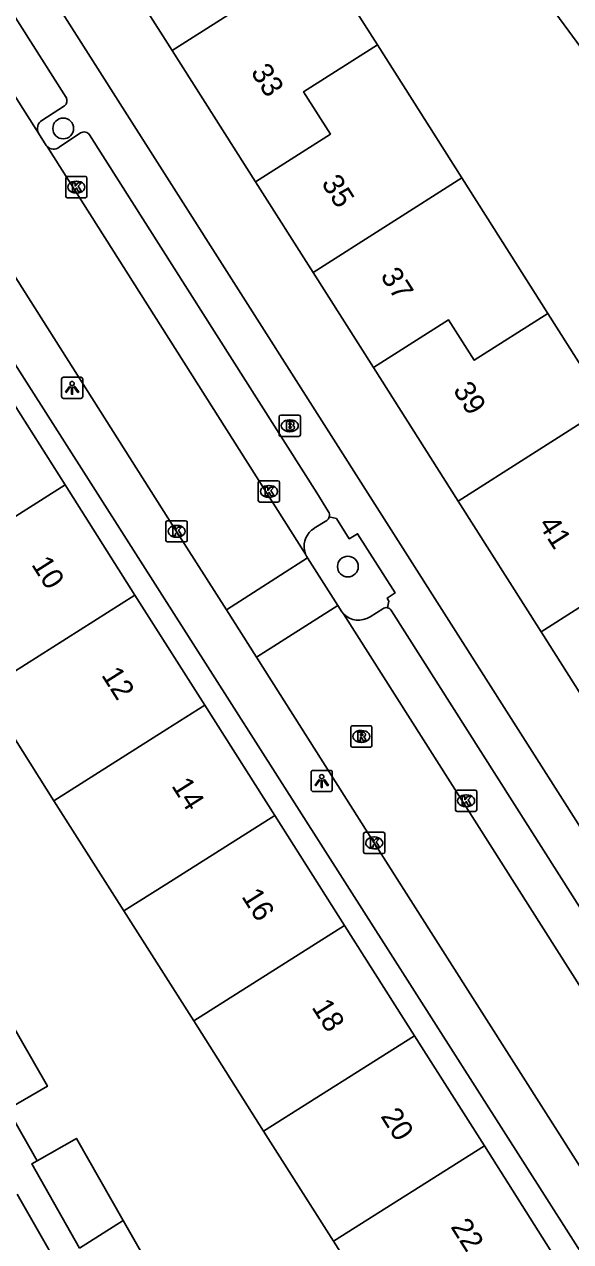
# Model space of a CAD drawing. Extents: x 162347 to 162868, y 381221 to 381813.
# Drawn here: x 162493.3 to 162519, y 381573.3 to 381630.7 of the extents above; entities that cross this region are included whole.
import ezdxf

# ---------------------------------------------------------------- set-up
doc = ezdxf.new("R2010")
doc.units = 0
for name, color, linetype in [('IMGEO_Boom', 7, 'Continuous'), ('IMGEO_Brandkraan', 7, 'Continuous'), ('IMGEO_Kolk', 7, 'Continuous'), ('IMGEO_Lichtpunt', 7, 'Continuous'), ('IMGEO_Pand', 7, 'Continuous'), ('IMGEO_Pand_nummerreeks', 7, 'Continuous'), ('IMGEO_Parkeervlak_open', 7, 'Continuous'), ('IMGEO_Rijbaan_lokaal_gesloten', 7, 'Continuous'), ('IMGEO_Rijbaan_lokaal_open', 7, 'Continuous'), ('IMGEO_Rioolput', 7, 'Continuous'), ('IMGEO_Voetpad_open', 7, 'Continuous')]:
    doc.layers.add(name, color=color, linetype=linetype)

msp = doc.modelspace()

# ---------------------------------------------------------------- linework, layer by layer
at = {"layer": 'IMGEO_Boom'}
for centre in [(162495.125, 381625.759), (162508.528, 381605.122)]:
    msp.add_circle(centre, 0.489, dxfattribs=at)
at = {"layer": 'IMGEO_Brandkraan'}
for p, q in [((162505.293, 381611.33), (162505.293, 381612.182)), ((162505.368, 381612.256), (162506.22, 381612.256)), ((162506.294, 381612.182), (162506.294, 381611.33)), ((162505.781, 381612.036), (162505.806, 381612.036)), ((162506.22, 381611.256), (162505.368, 381611.256)), ((162505.804, 381611.476), (162505.779, 381611.476))]:
    msp.add_line(p, q, dxfattribs=at)
for points in [[(162505.293, 381611.33), (162505.293, 381612.182)], [(162505.368, 381612.256), (162506.22, 381612.256)], [(162506.294, 381612.182), (162506.294, 381611.33)], [(162505.641, 381611.956), (162505.641, 381611.556), (162505.854, 381611.556)], [(162505.872, 381611.956), (162505.641, 381611.956)], [(162505.82, 381611.875), (162505.766, 381611.875), (162505.766, 381611.799)], [(162505.766, 381611.799), (162505.819, 381611.799)], [(162505.828, 381611.723), (162505.766, 381611.723), (162505.766, 381611.642)], [(162505.766, 381611.642), (162505.828, 381611.642)], [(162506.22, 381611.256), (162505.368, 381611.256)]]:
    msp.add_lwpolyline(points, dxfattribs=at)
for centre, radius, start, end in [((162505.37, 381612.18), 0.0765, 91.55205, 178.44795), ((162505.37, 381612.18), 0.0765, 91.55205, 178.44795), ((162506.218, 381612.18), 0.0765, 1.55205, 88.44795), ((162506.218, 381612.18), 0.0765, 1.55205, 88.44795), ((162505.821, 381611.837), 0.0379, 267.82845, 90.93552), ((162505.829, 381611.682), 0.0404, 269.87594, 90.50774), ((162505.876, 381611.811), 0.145, 59.4692, 91.53667), ((162505.901, 381611.858), 0.0922, 285.51372, 58.15012), ((162505.906, 381611.666), 0.105, 301.31148, 78.98903), ((162505.37, 381611.332), 0.0765, 181.55205, 268.44795), ((162505.37, 381611.332), 0.0765, 181.55205, 268.44795), ((162505.86, 381611.807), 0.251, 268.66757, 293.53466), ((162506.218, 381611.332), 0.0765, 271.55205, 358.44795), ((162506.218, 381611.332), 0.0765, 271.55205, 358.44795)]:
    msp.add_arc(centre, radius, start, end, dxfattribs=at)
for centre, major_axis, ratio, start_param, end_param in [((162505.78, 381611.756), (-0.387, 0.002), 0.722429, 4.712389, 7.853982), ((162505.805, 381611.756), (-0.39, 0.002), 0.717154, 1.570796, 4.712389)]:
    msp.add_ellipse(centre, major_axis=major_axis, ratio=ratio, start_param=start_param, end_param=end_param, dxfattribs=at)
at = {"layer": 'IMGEO_Kolk'}
for p, q in [((162495.242, 381622.571), (162495.242, 381623.423)), ((162495.317, 381623.497), (162496.169, 381623.497)), ((162495.73, 381623.277), (162495.755, 381623.277)), ((162496.243, 381623.423), (162496.243, 381622.571)), ((162495.753, 381622.717), (162495.728, 381622.717)), ((162496.169, 381622.497), (162495.317, 381622.497)), ((162504.312, 381608.236), (162504.312, 381609.088)), ((162504.387, 381609.162), (162505.239, 381609.162)), ((162504.8, 381608.942), (162504.825, 381608.942)), ((162505.313, 381609.088), (162505.313, 381608.236)), ((162504.823, 381608.382), (162504.798, 381608.382)), ((162505.239, 381608.162), (162504.387, 381608.162)), ((162499.963, 381606.357), (162499.963, 381607.209)), ((162500.038, 381607.283), (162500.89, 381607.283)), ((162500.451, 381607.063), (162500.476, 381607.063)), ((162500.964, 381607.209), (162500.964, 381606.357)), ((162500.474, 381606.503), (162500.449, 381606.503)), ((162500.89, 381606.283), (162500.038, 381606.283)), ((162513.596, 381593.667), (162513.596, 381594.519)), ((162513.671, 381594.593), (162514.523, 381594.593)), ((162514.597, 381594.519), (162514.597, 381593.667)), ((162514.084, 381594.373), (162514.109, 381594.373)), ((162514.523, 381593.593), (162513.671, 381593.593)), ((162514.107, 381593.813), (162514.082, 381593.813)), ((162509.27, 381591.681), (162509.27, 381592.533)), ((162509.345, 381592.607), (162510.197, 381592.607)), ((162509.758, 381592.387), (162509.783, 381592.387)), ((162510.271, 381592.533), (162510.271, 381591.681)), ((162510.197, 381591.607), (162509.345, 381591.607)), ((162509.781, 381591.827), (162509.756, 381591.827))]:
    msp.add_line(p, q, dxfattribs=at)
for points in [[(162495.242, 381622.571), (162495.242, 381623.423)], [(162495.317, 381623.497), (162496.169, 381623.497)], [(162495.563, 381623.197), (162495.686, 381623.197), (162495.686, 381623.046), (162495.816, 381623.197), (162495.98, 381623.197), (162495.834, 381623.046), (162495.987, 381622.797), (162495.835, 381622.797), (162495.75, 381622.961), (162495.686, 381622.894), (162495.686, 381622.797), (162495.563, 381622.797), (162495.563, 381623.197)], [(162496.243, 381623.423), (162496.243, 381622.571)], [(162496.169, 381622.497), (162495.317, 381622.497)], [(162504.312, 381608.236), (162504.312, 381609.088)], [(162504.387, 381609.162), (162505.239, 381609.162)], [(162504.633, 381608.862), (162504.756, 381608.862), (162504.756, 381608.711), (162504.886, 381608.862), (162505.05, 381608.862), (162504.904, 381608.711), (162505.057, 381608.462), (162504.905, 381608.462), (162504.82, 381608.626), (162504.756, 381608.559), (162504.756, 381608.462), (162504.633, 381608.462), (162504.633, 381608.862)], [(162505.313, 381609.088), (162505.313, 381608.236)], [(162505.239, 381608.162), (162504.387, 381608.162)], [(162499.963, 381606.357), (162499.963, 381607.209)], [(162500.038, 381607.283), (162500.89, 381607.283)], [(162500.964, 381607.209), (162500.964, 381606.357)], [(162500.284, 381606.983), (162500.407, 381606.983), (162500.407, 381606.832), (162500.537, 381606.983), (162500.701, 381606.983), (162500.555, 381606.832), (162500.708, 381606.583), (162500.556, 381606.583), (162500.471, 381606.747), (162500.407, 381606.68), (162500.407, 381606.583), (162500.284, 381606.583), (162500.284, 381606.983)], [(162500.89, 381606.283), (162500.038, 381606.283)], [(162513.596, 381593.667), (162513.596, 381594.519)], [(162513.671, 381594.593), (162514.523, 381594.593)], [(162514.597, 381594.519), (162514.597, 381593.667)], [(162513.917, 381594.293), (162514.04, 381594.293), (162514.04, 381594.142), (162514.17, 381594.293), (162514.334, 381594.293), (162514.188, 381594.142), (162514.341, 381593.893), (162514.189, 381593.893), (162514.104, 381594.057), (162514.04, 381593.99), (162514.04, 381593.893), (162513.917, 381593.893), (162513.917, 381594.293)], [(162514.523, 381593.593), (162513.671, 381593.593)], [(162509.27, 381591.681), (162509.27, 381592.533)], [(162509.345, 381592.607), (162510.197, 381592.607)], [(162509.591, 381592.307), (162509.714, 381592.307), (162509.714, 381592.156), (162509.844, 381592.307), (162510.008, 381592.307), (162509.862, 381592.156), (162510.015, 381591.907), (162509.863, 381591.907), (162509.778, 381592.071), (162509.714, 381592.004), (162509.714, 381591.907), (162509.591, 381591.907), (162509.591, 381592.307)], [(162510.271, 381592.533), (162510.271, 381591.681)], [(162510.197, 381591.607), (162509.345, 381591.607)]]:
    msp.add_lwpolyline(points, dxfattribs=at)
for centre, start, end in [((162495.319, 381623.421), 91.55205, 178.44795), ((162495.319, 381623.421), 91.55205, 178.44795), ((162496.167, 381623.421), 1.55205, 88.44795), ((162496.167, 381623.421), 1.55205, 88.44795), ((162495.319, 381622.573), 181.55205, 268.44795), ((162495.319, 381622.573), 181.55205, 268.44795), ((162496.167, 381622.573), 271.55205, 358.44795), ((162496.167, 381622.573), 271.55205, 358.44795), ((162504.389, 381609.086), 91.55205, 178.44795), ((162504.389, 381609.086), 91.55205, 178.44795), ((162505.237, 381609.086), 1.55205, 88.44795), ((162505.237, 381609.086), 1.55205, 88.44795), ((162504.389, 381608.238), 181.55205, 268.44795), ((162504.389, 381608.238), 181.55205, 268.44795), ((162505.237, 381608.238), 271.55205, 358.44795), ((162505.237, 381608.238), 271.55205, 358.44795), ((162500.04, 381607.207), 91.55205, 178.44795), ((162500.04, 381607.207), 91.55205, 178.44795), ((162500.888, 381607.207), 1.55205, 88.44795), ((162500.888, 381607.207), 1.55205, 88.44795), ((162500.04, 381606.359), 181.55205, 268.44795), ((162500.04, 381606.359), 181.55205, 268.44795), ((162500.888, 381606.359), 271.55205, 358.44795), ((162500.888, 381606.359), 271.55205, 358.44795), ((162513.673, 381594.517), 91.55205, 178.44795), ((162513.673, 381594.517), 91.55205, 178.44795), ((162514.521, 381594.517), 1.55205, 88.44795), ((162514.521, 381594.517), 1.55205, 88.44795), ((162513.673, 381593.669), 181.55205, 268.44795), ((162513.673, 381593.669), 181.55205, 268.44795), ((162514.521, 381593.669), 271.55205, 358.44795), ((162514.521, 381593.669), 271.55205, 358.44795), ((162509.347, 381592.531), 91.55205, 178.44795), ((162509.347, 381592.531), 91.55205, 178.44795), ((162510.195, 381592.531), 1.55205, 88.44795), ((162510.195, 381592.531), 1.55205, 88.44795), ((162509.347, 381591.683), 181.55205, 268.44795), ((162509.347, 381591.683), 181.55205, 268.44795), ((162510.195, 381591.683), 271.55205, 358.44795), ((162510.195, 381591.683), 271.55205, 358.44795)]:
    msp.add_arc(centre, 0.0765, start, end, dxfattribs=at)
for centre, major_axis, ratio, start_param, end_param in [((162495.729, 381622.997), (-0.387, 0.002), 0.722429, 4.712389, 7.853982), ((162495.754, 381622.997), (-0.39, 0.002), 0.717154, 1.570796, 4.712389), ((162504.799, 381608.662), (-0.387, 0.002), 0.722429, 4.712389, 7.853982), ((162504.824, 381608.662), (-0.39, 0.002), 0.717154, 1.570796, 4.712389), ((162500.45, 381606.783), (-0.387, 0.002), 0.722429, 4.712389, 7.853982), ((162500.475, 381606.783), (-0.39, 0.002), 0.717154, 1.570796, 4.712389), ((162514.083, 381594.093), (-0.387, 0.002), 0.722429, 4.712389, 7.853982), ((162514.108, 381594.093), (-0.39, 0.002), 0.717154, 1.570796, 4.712389), ((162509.757, 381592.107), (-0.387, 0.002), 0.722429, 4.712389, 7.853982), ((162509.782, 381592.107), (-0.39, 0.002), 0.717154, 1.570796, 4.712389)]:
    msp.add_ellipse(centre, major_axis=major_axis, ratio=ratio, start_param=start_param, end_param=end_param, dxfattribs=at)
at = {"layer": 'IMGEO_Lichtpunt'}
for p, q in [((162495.046, 381613.948), (162495.046, 381613.141)), ((162495.046, 381613.948), (162495.046, 381613.141)), ((162495.948, 381614.043), (162495.14, 381614.043)), ((162495.948, 381614.043), (162495.14, 381614.043)), ((162496.042, 381613.141), (162496.042, 381613.948)), ((162496.042, 381613.141), (162496.042, 381613.948)), ((162495.14, 381613.047), (162495.948, 381613.047)), ((162495.14, 381613.047), (162495.948, 381613.047)), ((162506.8, 381595.431), (162506.8, 381594.624)), ((162506.8, 381595.431), (162506.8, 381594.624)), ((162507.702, 381595.526), (162506.894, 381595.526)), ((162507.702, 381595.526), (162506.894, 381595.526)), ((162507.796, 381594.624), (162507.796, 381595.431)), ((162507.796, 381594.624), (162507.796, 381595.431)), ((162506.894, 381594.53), (162507.702, 381594.53)), ((162506.894, 381594.53), (162507.702, 381594.53))]:
    msp.add_line(p, q, dxfattribs=at)
for points in [[(162495.42, 381613.612), (162495.459, 381613.584), (162495.271, 381613.322), (162495.233, 381613.349), (162495.42, 381613.612)], [(162495.522, 381613.564), (162495.569, 381613.564), (162495.569, 381613.242), (162495.522, 381613.242), (162495.522, 381613.564)], [(162495.632, 381613.584), (162495.67, 381613.611), (162495.857, 381613.349), (162495.818, 381613.321), (162495.632, 381613.584)], [(162507.174, 381595.095), (162507.213, 381595.067), (162507.025, 381594.805), (162506.987, 381594.832), (162507.174, 381595.095)], [(162507.276, 381595.047), (162507.323, 381595.047), (162507.323, 381594.725), (162507.276, 381594.725), (162507.276, 381595.047)], [(162507.386, 381595.067), (162507.424, 381595.094), (162507.611, 381594.832), (162507.572, 381594.804), (162507.386, 381595.067)]]:
    msp.add_lwpolyline(points, dxfattribs=at)
for centre in [(162495.545, 381613.746), (162507.299, 381595.229)]:
    msp.add_circle(centre, 0.0994, dxfattribs=at)
for centre, start, end in [((162495.14, 381613.948), 90, 180), ((162495.14, 381613.948), 90, 180), ((162495.948, 381613.948), 0, 90), ((162495.948, 381613.948), 0, 90), ((162495.14, 381613.141), 180, 270), ((162495.14, 381613.141), 180, 270), ((162495.948, 381613.141), 270, 0), ((162495.948, 381613.141), 270, 360), ((162506.894, 381595.431), 90, 180), ((162506.894, 381595.431), 90, 180), ((162507.702, 381595.431), 0, 90), ((162507.702, 381595.431), 0, 90), ((162506.894, 381594.624), 180, 270), ((162506.894, 381594.624), 180, 270), ((162507.702, 381594.624), 270, 0), ((162507.702, 381594.624), 270, 360)]:
    msp.add_arc(centre, 0.0946, start, end, dxfattribs=at)
at = {"layer": 'IMGEO_Pand'}
for points in [[(162496.21, 381635.81), (162500.254, 381629.436)], [(162500.254, 381629.436), (162507.26, 381633.892)], [(162507.26, 381633.892), (162509.92, 381629.7)], [(162516.396, 381633.817), (162519.542, 381629.502), (162521.4, 381630.857)], [(162500.254, 381629.436), (162504.179, 381623.249)], [(162504.179, 381623.249), (162507.708, 381625.494), (162506.441, 381627.488), (162509.92, 381629.7)], [(162509.92, 381629.7), (162513.898, 381623.43)], [(162504.179, 381623.249), (162506.891, 381618.974)], [(162513.898, 381623.43), (162506.891, 381618.974)], [(162513.898, 381623.43), (162517.95, 381617.043)], [(162506.891, 381618.974), (162509.729, 381614.501)], [(162509.729, 381614.501), (162513.267, 381616.751), (162514.483, 381614.838), (162517.95, 381617.043)], [(162517.95, 381617.043), (162520.727, 381612.666)], [(162509.729, 381614.501), (162513.719, 381608.21)], [(162495.211, 381608.969), (162491.92, 381614.157)], [(162520.727, 381612.666), (162513.719, 381608.21)], [(162488.107, 381604.472), (162495.211, 381608.969)], [(162498.502, 381603.78), (162495.211, 381608.969)], [(162513.719, 381608.21), (162517.63, 381602.045)], [(162517.63, 381602.045), (162521.182, 381604.304), (162519.915, 381606.298), (162523.373, 381608.497)], [(162498.502, 381603.78), (162491.398, 381599.284)], [(162501.793, 381598.593), (162498.502, 381603.78)], [(162517.63, 381602.045), (162520.428, 381597.636)], [(162494.689, 381594.096), (162491.398, 381599.284)], [(162494.689, 381594.096), (162500, 381597.458), (162501.793, 381598.593)], [(162505.084, 381593.404), (162501.793, 381598.593)], [(162497.981, 381588.907), (162494.689, 381594.096)], [(162497.981, 381588.907), (162500, 381590.186), (162505.084, 381593.404)], [(162508.375, 381588.216), (162505.084, 381593.404)], [(162501.272, 381583.72), (162497.981, 381588.907)], [(162508.375, 381588.216), (162501.272, 381583.72)], [(162511.667, 381583.028), (162508.375, 381588.216)], [(162491.864, 381585.027), (162494.38, 381580.647), (162492.512, 381579.574)], [(162504.563, 381578.531), (162501.272, 381583.72)], [(162504.563, 381578.531), (162511.667, 381583.028)], [(162514.958, 381577.839), (162511.667, 381583.028)], [(162507.854, 381573.343), (162504.563, 381578.531)], [(162493.898, 381577.132), (162495.747, 381578.187), (162497.95, 381574.323)], [(162507.854, 381573.343), (162514.958, 381577.839)], [(162518.25, 381572.651), (162514.958, 381577.839)], [(162495.897, 381573.025), (162493.64, 381576.985), (162493.898, 381577.132)], [(162495.112, 381571.395), (162495.286, 381571.494), (162492.949, 381575.568)], [(162497.95, 381574.323), (162495.897, 381573.025)], [(162497.95, 381574.323), (162500.393, 381570.038), (162498.528, 381568.975)], [(162511.145, 381568.155), (162507.854, 381573.343)]]:
    msp.add_lwpolyline(points, dxfattribs=at)
at = {"layer": 'IMGEO_Parkeervlak_open'}
for points in [[(162507.534, 381607.289), (162506.945, 381606.925)], [(162506.486, 381605.887), (162506.536, 381605.712)], [(162510.171, 381603.135), (162509.573, 381602.758)]]:
    msp.add_lwpolyline(points, dxfattribs=at)
for centre, radius, start, end in [((162507.349, 381607.545), 0.316, 305.83088, 345.45486), ((162507.463, 381606.075), 0.995, 121.369, 190.92131), ((162510.337, 381602.91), 0.279, 76.54285, 126.45835), ((162509.033, 381603.594), 0.995, 224.52131, 302.8788)]:
    msp.add_arc(centre, radius, start, end, dxfattribs=at)
at = {"layer": 'IMGEO_Rijbaan_lokaal_gesloten'}
for points in [[(162506.636, 381605.528), (162502.811, 381603.082)], [(162508.054, 381603.286), (162506.636, 381605.528)], [(162504.221, 381600.859), (162502.811, 381603.082)], [(162504.221, 381600.859), (162508.054, 381603.286)]]:
    msp.add_lwpolyline(points, dxfattribs=at)
at = {"layer": 'IMGEO_Rijbaan_lokaal_open'}
for points in [[(162477.262, 381651.857), (162493.957, 381625.539)], [(162502.811, 381603.082), (162500.464, 381606.783), (162491.687, 381620.613), (162482.235, 381635.536), (162480.538, 381638.212)], [(162493.957, 381625.539), (162494.322, 381624.959), (162494.37, 381624.906)], [(162494.37, 381624.906), (162506.536, 381605.712)], [(162506.536, 381605.712), (162506.577, 381605.621), (162506.636, 381605.528)], [(162508.323, 381602.896), (162508.241, 381602.992), (162508.054, 381603.286)], [(162508.323, 381602.896), (162527.79, 381572.233)], [(162536.173, 381550.404), (162533.548, 381554.605), (162528.482, 381562.594), (162519.683, 381576.506), (162509.771, 381592.107), (162504.221, 381600.859)]]:
    msp.add_lwpolyline(points, dxfattribs=at)
at = {"layer": 'IMGEO_Rioolput'}
for p, q in [((162508.664, 381596.699), (162508.664, 381597.551)), ((162508.739, 381597.625), (162509.591, 381597.625)), ((162509.152, 381597.405), (162509.177, 381597.405)), ((162509.665, 381597.551), (162509.665, 381596.699)), ((162509.175, 381596.845), (162509.15, 381596.845)), ((162509.591, 381596.625), (162508.739, 381596.625))]:
    msp.add_line(p, q, dxfattribs=at)
for points in [[(162508.664, 381596.699), (162508.664, 381597.551)], [(162508.739, 381597.625), (162509.591, 381597.625)], [(162509.253, 381597.323), (162509.001, 381597.325), (162509.001, 381596.925)], [(162509.665, 381597.551), (162509.665, 381596.699)], [(162509.001, 381596.925), (162509.125, 381596.925), (162509.125, 381597.087), (162509.136, 381597.087)], [(162509.179, 381597.244), (162509.125, 381597.244), (162509.125, 381597.163)], [(162509.125, 381597.163), (162509.177, 381597.163)], [(162509.183, 381597.058), (162509.254, 381596.925), (162509.394, 381596.925), (162509.329, 381597.051)], [(162509.591, 381596.625), (162508.739, 381596.625)]]:
    msp.add_lwpolyline(points, dxfattribs=at)
for centre, radius, start, end in [((162508.741, 381597.549), 0.0765, 91.55205, 178.44795), ((162508.741, 381597.549), 0.0765, 91.55205, 178.44795), ((162509.252, 381597.213), 0.109, 350.36119, 89.41601), ((162509.589, 381597.549), 0.0765, 1.55205, 88.44795), ((162509.589, 381597.549), 0.0765, 1.55205, 88.44795), ((162508.741, 381596.701), 0.0765, 181.55205, 268.44795), ((162508.741, 381596.701), 0.0765, 181.55205, 268.44795), ((162509.135, 381597.034), 0.0533, 26.02933, 88.69889), ((162509.161, 381597.352), 0.19, 274.7715, 282.96867), ((162509.185, 381597.148), 0.0964, 77.00612, 93.18647), ((162509.199, 381597.205), 0.0378, 276.66336, 79.67722), ((162509.25, 381597.213), 0.112, 277.58423, 350.98172), ((162509.234, 381596.998), 0.108, 29.51342, 73.79051), ((162509.589, 381596.701), 0.0765, 271.55205, 358.44795), ((162509.589, 381596.701), 0.0765, 271.55205, 358.44795)]:
    msp.add_arc(centre, radius, start, end, dxfattribs=at)
for centre, major_axis, ratio, start_param, end_param in [((162509.151, 381597.125), (-0.387, 0.002), 0.722429, 4.712389, 7.853982), ((162509.176, 381597.125), (-0.39, 0.002), 0.717154, 1.570796, 4.712389)]:
    msp.add_ellipse(centre, major_axis=major_axis, ratio=ratio, start_param=start_param, end_param=end_param, dxfattribs=at)
at = {"layer": 'IMGEO_Voetpad_open'}
for points in [[(162480.123, 381651.083), (162495.26, 381627.225)], [(162533.863, 381576.458), (162531.035, 381574.671), (162500, 381623.471), (162483.717, 381649.074), (162486.625, 381650.919)], [(162482.857, 381630.326), (162500, 381603.428), (162522.094, 381568.761), (162522.773, 381567.696)], [(162495.181, 381626.82), (162494.115, 381626.139)], [(162494.933, 381624.874), (162495.946, 381625.547)], [(162496.361, 381625.451), (162507.07, 381608.592), (162507.62, 381607.705)], [(162507.655, 381607.466), (162507.987, 381607.394), (162508.597, 381606.435), (162508.988, 381606.666), (162510.756, 381603.885), (162510.386, 381603.641), (162510.461, 381603.501), (162510.402, 381603.182)], [(162510.585, 381603.042), (162527.735, 381576.018)], [(162492.512, 381579.574), (162493.898, 381577.132)]]:
    msp.add_lwpolyline(points, dxfattribs=at)
for centre, radius, start, end in [((162495.005, 381627.065), 0.301, 305.73655, 32.18821), ((162494.388, 381625.746), 0.479, 124.83888, 205.65519), ((162496.107, 381625.3), 0.295, 30.77565, 123.17462), ((162494.671, 381625.227), 0.44, 226.85097, 306.64283), ((162507.346, 381607.543), 0.319, 346.07281, 30.58994), ((162510.338, 381602.908), 0.281, 28.38501, 76.78103)]:
    msp.add_arc(centre, radius, start, end, dxfattribs=at)

# ---------------------------------------------------------------- texts
at = {"layer": 'IMGEO_Pand_nummerreeks'}
for s, rotation, p in [('33', 302.45212, (162503.932, 381628.413)), ('35', 302.45212, (162507.256, 381623.185)), ('37', 302.45212, (162510.035, 381618.814)), ('39', 302.45212, (162513.455, 381613.435)), ('41', 302.45212, (162517.474, 381607.116)), ('10', 302.3318, (162493.601, 381605.222)), ('12', 302.3318, (162496.897, 381600.014)), ('14', 302.3318, (162500.197, 381594.8)), ('16', 302.3318, (162503.496, 381589.587)), ('18', 302.3318, (162506.797, 381584.371)), ('20', 302.3318, (162510.048, 381579.236)), ('22', 302.3318, (162513.344, 381574.028))]:
    msp.add_text(s, height=1, rotation=rotation, dxfattribs=at).set_placement(p)

doc.saveas('drawing.dxf')
